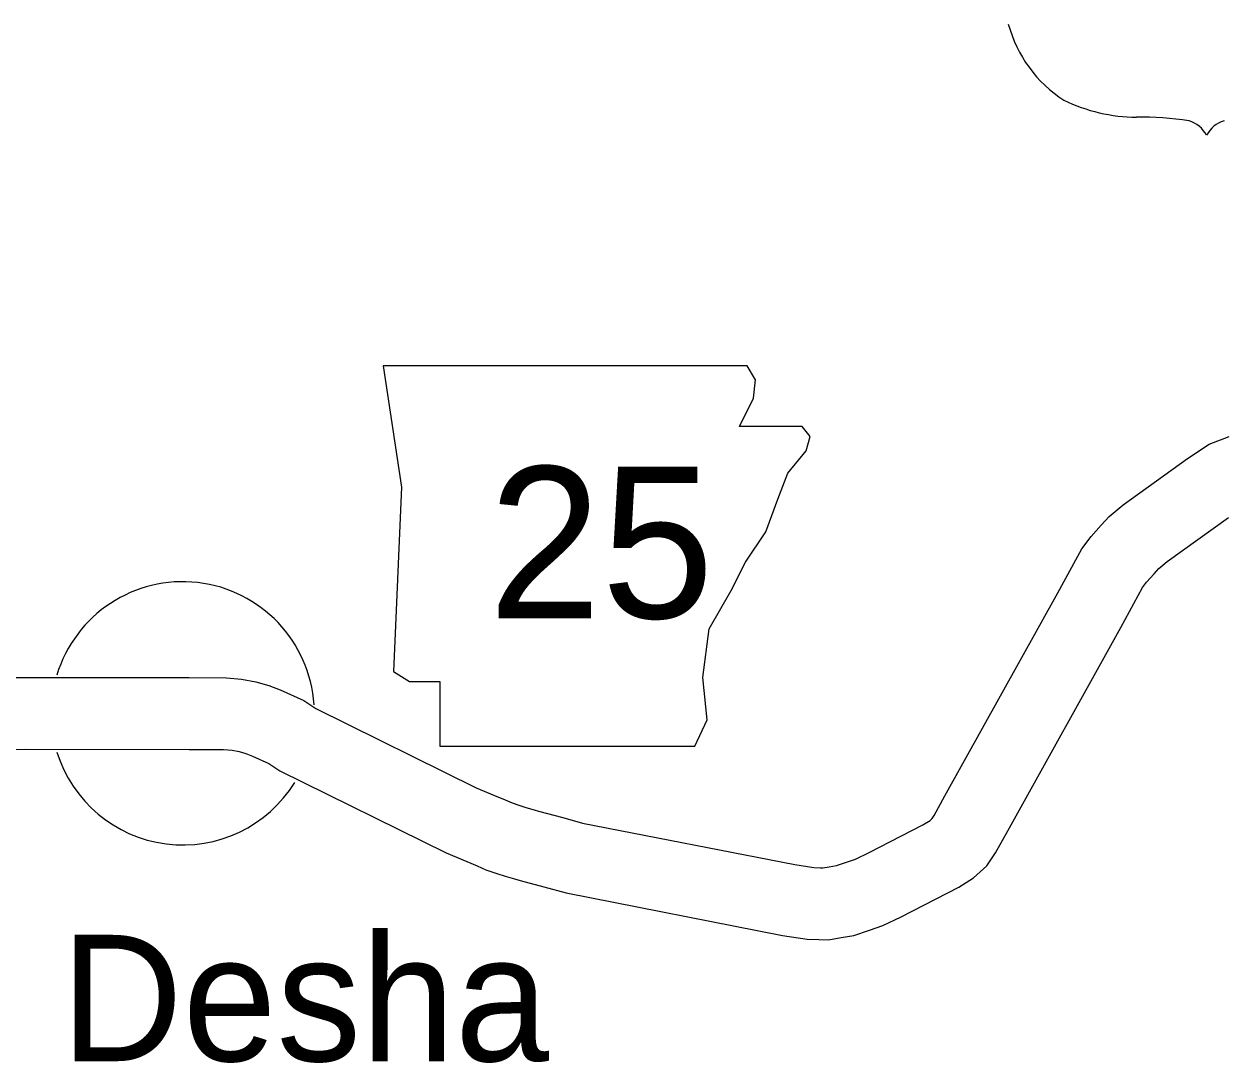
# Model space of a CAD drawing. Extents: x -939622 to -934222, y 1383701 to 1385301.
# Drawn here: x -936320.48 to -936305.43, y 1384807.06 to 1384820.09 of the extents above; entities that cross this region are included whole.
import ezdxf

# ---------------------------------------------------------------- set-up
doc = ezdxf.new("R2010")
doc.units = 0
for name, color, linetype in [('Level 10', 7, 'Continuous'), ('Level 21', 7, 'Continuous'), ('Level 22', 7, 'Continuous'), ('Level 24', 7, 'Continuous')]:
    doc.layers.add(name, color=color, linetype=linetype)

msp = doc.modelspace()

# ---------------------------------------------------------------- linework, layer by layer
at = {"layer": 'Level 10'}
for points in [[(-936320.676, 1384811.893), (-936320.467, 1384811.895), (-936318.409, 1384811.893), (-936317.941, 1384811.89), (-936317.755, 1384811.875), (-936317.573, 1384811.842), (-936317.413, 1384811.794), (-936317.27, 1384811.741), (-936316.97, 1384811.604), (-936316.822, 1384811.504), (-936314.812, 1384810.513), (-936314.58, 1384810.416), (-936314.448, 1384810.36), (-936314.36, 1384810.322), (-936314.274, 1384810.292), (-936314.186, 1384810.266), (-936314.083, 1384810.234), (-936314.028, 1384810.22), (-936313.724, 1384810.138), (-936313.476, 1384810.07), (-936310.813, 1384809.548), (-936310.575, 1384809.511), (-936310.491, 1384809.508), (-936310.462, 1384809.507), (-936310.383, 1384809.521), (-936310.292, 1384809.536), (-936310.167, 1384809.578), (-936310.053, 1384809.617), (-936309.88, 1384809.701), (-936309.207, 1384810.046), (-936309.118, 1384810.103), (-936309.091, 1384810.127), (-936309.067, 1384810.163), (-936308.931, 1384810.409), (-936307.515, 1384812.955), (-936307.215, 1384813.508), (-936307.098, 1384813.664), (-936306.971, 1384813.804), (-936306.872, 1384813.912), (-936306.698, 1384814.058), (-936305.888, 1384814.641), (-936305.616, 1384814.821), (-936305.369, 1384814.917)], [(-936320.722, 1384810.993), (-936320.464, 1384810.995), (-936318.412, 1384810.993), (-936317.98, 1384810.99), (-936317.871, 1384810.982), (-936317.783, 1384810.966), (-936317.701, 1384810.941), (-936317.615, 1384810.909), (-936317.412, 1384810.816), (-936317.274, 1384810.723), (-936315.186, 1384809.694), (-936314.928, 1384809.586), (-936314.8, 1384809.532), (-936314.689, 1384809.484), (-936314.551, 1384809.435), (-936314.446, 1384809.404), (-936314.332, 1384809.369), (-936314.26, 1384809.35), (-936313.961, 1384809.27), (-936313.683, 1384809.193), (-936310.968, 1384808.661), (-936310.658, 1384808.613), (-936310.514, 1384808.608), (-936310.393, 1384808.606), (-936310.233, 1384808.634), (-936310.073, 1384808.66), (-936309.876, 1384808.727), (-936309.71, 1384808.784), (-936309.479, 1384808.895), (-936308.758, 1384809.265), (-936308.574, 1384809.382), (-936308.407, 1384809.531), (-936308.297, 1384809.696), (-936308.144, 1384809.973), (-936306.727, 1384812.521), (-936306.455, 1384813.021), (-936306.403, 1384813.091), (-936306.307, 1384813.196), (-936306.248, 1384813.26), (-936306.144, 1384813.348), (-936305.377, 1384813.9)]]:
    msp.add_lwpolyline(points, dxfattribs=at)
at = {"layer": 'Level 21'}
msp.add_lwpolyline([(-936315.976, 1384815.803), (-936315.747, 1384814.281), (-936315.849, 1384811.971), (-936315.646, 1384811.845), (-936315.265, 1384811.845), (-936315.265, 1384811.032), (-936312.068, 1384811.032), (-936311.915, 1384811.362), (-936311.966, 1384811.895), (-936311.89, 1384812.504), (-936311.611, 1384812.987), (-936311.433, 1384813.342), (-936311.179, 1384813.722), (-936311.027, 1384814.128), (-936310.9, 1384814.458), (-936310.672, 1384814.738), (-936310.621, 1384814.915), (-936310.723, 1384815.042), (-936311.509, 1384815.042), (-936311.332, 1384815.397), (-936311.306, 1384815.626), (-936311.412, 1384815.801)], close=True, dxfattribs=at)
at = {"layer": 'Level 22'}
for centre, radius, start, end in [((-936306.544, 1384820.517), 1.65, 195.1074, 237.1312), ((-936306.514, 1384821.037), 2.118, 244.0771, 269.5779), ((-936306.465, 1384815.039), 3.88, 81.1942, 90.9539), ((-936305.979, 1384818.518), 0.372, 28.0342, 72.9864), ((-936305.323, 1384818.518), 0.372, 107.0136, 151.9658)]:
    msp.add_arc(centre, radius, start, end, dxfattribs=at)
at = {"layer": 'Level 24'}
for start, end in [(3.7111, 163.1941), (197.1071, 328.3772)]:
    msp.add_arc((-936318.491, 1384811.445), 1.65, start, end, dxfattribs=at)

# ---------------------------------------------------------------- texts
at = {"layer": 'Level 21'}
msp.add_text('25', height=1.9008, dxfattribs=at).set_placement((-936314.655, 1384812.638))
at = {"layer": 'Level 24'}
msp.add_text('Desha', height=1.584, dxfattribs=at).set_placement((-936320.021, 1384807.084))

doc.saveas('drawing.dxf')
